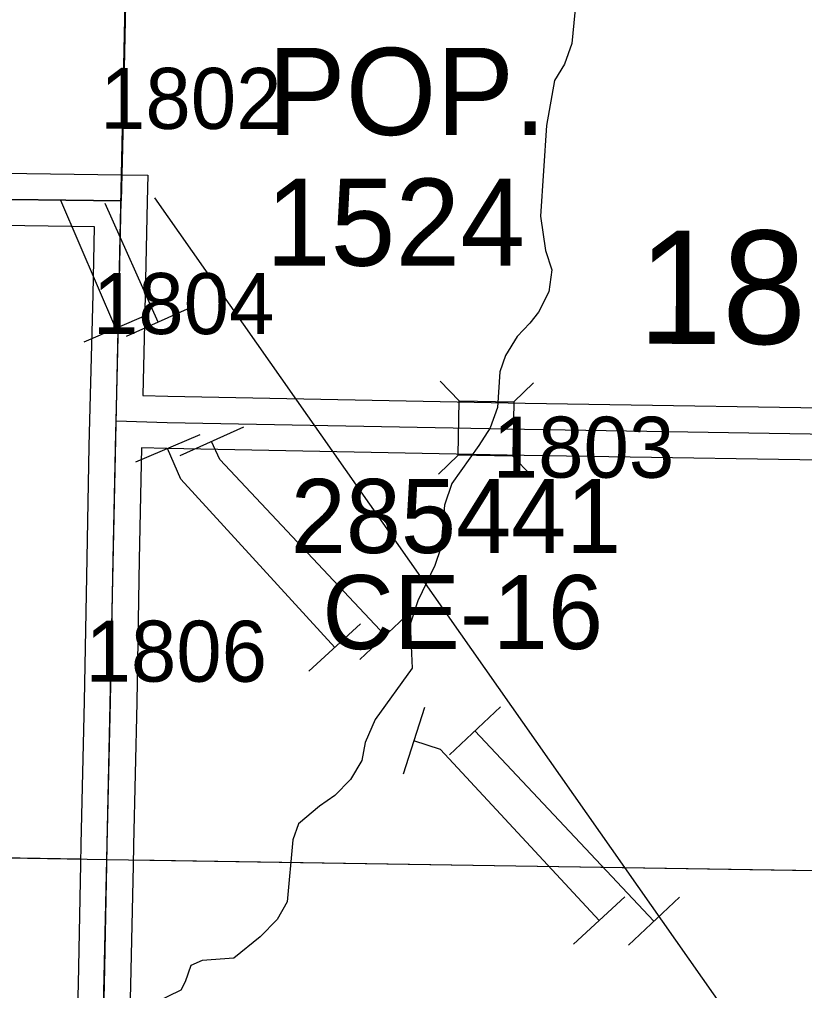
# Model space of a CAD drawing. Extents: x -132.8 to -73.3, y -60 to -26.
# Drawn here: x -98.136 to -97.235, y -48.119 to -47.005 of the extents above; entities that cross this region are included whole.
import ezdxf

# ---------------------------------------------------------------- set-up
doc = ezdxf.new("R2010")
doc.units = 0
for name, color, linetype in [('tdCoCorpBndry', 7, 'Continuous'), ('tdCoCorpPopTxt', 7, 'Continuous'), ('tdCoHydroRiver', 7, 'Continuous'), ('tdCoPipe', 7, 'Continuous'), ('tdCoPipe1', 7, 'Continuous'), ('tdCoPipe2', 7, 'Continuous'), ('tdCoSecRdNmbr', 7, 'Continuous'), ('tdCoSecRteBand', 7, 'Continuous'), ('tdCoSecRteCL', 7, 'Continuous'), ('tdCoSectLine', 7, 'Continuous'), ('tdCoSectLinePart', 7, 'Continuous'), ('tdCoSectNmbr', 7, 'Continuous'), ('tdCoStrucSec', 7, 'Continuous'), ('tdCoStrucSecCoName', 7, 'Continuous'), ('tdCoStrucSecFHWANum', 7, 'Continuous'), ('tdCoSurfGravel', 7, 'Continuous'), ('tdCoSurfGravelUnbanded', 7, 'Continuous'), ('tdCoTwpBndryShd', 7, 'Continuous')]:
    doc.layers.add(name, color=color, linetype=linetype)

msp = doc.modelspace()

# ---------------------------------------------------------------- linework, layer by layer
at = {"layer": 'tdCoCorpBndry'}
msp.add_lwpolyline([(-98.0142, -46.9875), (-98.0176, -47.152), (-98.019, -47.213), (-98.2094, -47.2105)], dxfattribs=at)
at = {"layer": 'tdCoHydroRiver'}
for points in [[(-97.4336, -46.8557), (-97.4418, -46.8697), (-97.4438, -46.8918), (-97.4487, -46.8996), (-97.4826, -46.9336), (-97.494, -46.9523), (-97.496, -46.9727), (-97.502, -47.0325), (-97.5104, -47.056), (-97.5218, -47.0747), (-97.5308, -47.1266), (-97.5377, -47.2305), (-97.5322, -47.2701), (-97.5248, -47.2923), (-97.5284, -47.3175), (-97.54, -47.3409), (-97.5499, -47.3532)], [(-97.5499, -47.3532), (-97.5647, -47.3685), (-97.5778, -47.3903), (-97.5845, -47.4091), (-97.587, -47.4501), (-97.5954, -47.4736), (-97.6085, -47.4938), (-97.6394, -47.5372), (-97.6479, -47.5623), (-97.6521, -47.6111), (-97.6589, -47.6315), (-97.6787, -47.672), (-97.6872, -47.6986), (-97.6852, -47.7492), (-97.7275, -47.8082), (-97.7392, -47.8347), (-97.7428, -47.8551), (-97.7559, -47.8769), (-97.7737, -47.8955), (-97.7913, -47.9077), (-97.8154, -47.9277), (-97.8222, -47.9464), (-97.8285, -48.0173), (-97.84, -48.0375), (-97.8594, -48.0576), (-97.8899, -48.0822), (-97.9262, -48.0845), (-97.939, -48.0905), (-97.9457, -48.1093), (-97.9507, -48.1187), (-97.9938, -48.1398)]]:
    msp.add_lwpolyline(points, dxfattribs=at)
at = {"layer": 'tdCoPipe'}
msp.add_line((-97.9808, -47.2094), (-97.1626, -48.375), dxfattribs=at)
at = {"layer": 'tdCoPipe1'}
for p, q in [((-97.9399, -47.3358), (-98.0131, -47.3685)), ((-97.8786, -47.4727), (-97.9518, -47.5054)), ((-97.6867, -47.6843), (-97.7451, -47.7393)), ((-97.5839, -47.7936), (-97.6423, -47.8485)), ((-97.3784, -48.0122), (-97.4368, -48.0671))]:
    msp.add_line(p, q, dxfattribs=at)
for points in [[(-97.9765, -47.3522), (-98.0375, -47.2159)], [(-97.7159, -47.7118), (-97.9059, -47.5097), (-97.9152, -47.4891)], [(-97.4076, -48.0396), (-97.6131, -47.8211)]]:
    msp.add_lwpolyline(points, dxfattribs=at)
at = {"layer": 'tdCoPipe2'}
for p, q in [((-97.9882, -47.3435), (-98.0618, -47.3752)), ((-97.9289, -47.4813), (-98.0025, -47.513)), ((-97.7443, -47.6984), (-97.8035, -47.7525)), ((-97.671, -47.7944), (-97.6955, -47.8707)), ((-97.4412, -48.0115), (-97.5, -48.066))]:
    msp.add_line(p, q, dxfattribs=at)
for points in [[(-98.025, -47.3593), (-98.0881, -47.2127)], [(-97.7739, -47.7254), (-97.9506, -47.5322), (-97.9657, -47.4971)], [(-97.4706, -48.0388), (-97.6526, -47.8424), (-97.6833, -47.8326)]]:
    msp.add_lwpolyline(points, dxfattribs=at)
at = {"layer": 'tdCoSecRteBand'}
for points in [[(-98.209, -47.1805), (-98.0186, -47.183), (-97.9883, -47.1834), (-97.989, -47.2137), (-97.9913, -47.3216), (-97.9913, -47.3217), (-97.9913, -47.3217), (-97.9942, -47.4361), (-97.9942, -47.4363), (-97.9653, -47.4372), (-97.5555, -47.4451), (-97.1173, -47.452)], [(-98.0725, -48.2819), (-98.0681, -48.1116), (-98.0654, -47.9743), (-98.0649, -47.9512), (-98.0649, -47.9511), (-98.0649, -47.9511), (-98.0612, -47.7872), (-98.0582, -47.6235), (-98.0582, -47.6235), (-98.0582, -47.6234), (-98.0556, -47.4946), (-98.0557, -47.4946), (-98.0557, -47.4944), (-98.0558, -47.4944), (-98.0549, -47.4645), (-98.0513, -47.3203), (-98.0496, -47.2426), (-98.2098, -47.2405)], [(-97.1188, -47.512), (-97.5565, -47.505), (-97.5565, -47.505), (-97.5566, -47.505), (-97.9667, -47.4972), (-97.9668, -47.4971), (-97.967, -47.4971), (-97.9956, -47.4963), (-97.9982, -47.6246), (-98.0012, -47.7883), (-98.0012, -47.7884), (-98.0012, -47.7885), (-98.0049, -47.9524), (-98.0054, -47.9755), (-98.0081, -48.1129), (-98.0081, -48.113), (-98.0081, -48.1131), (-98.0125, -48.2834)]]:
    msp.add_lwpolyline(points, dxfattribs=at)
at = {"layer": 'tdCoSecRteCL'}
for points in [[(-98.019, -47.213), (-98.0176, -47.152), (-98.0142, -46.9875), (-98.0139, -46.9786), (-98.0112, -46.883), (-98.0112, -46.8699), (-98.011, -46.8668), (-98.0091, -46.8645)], [(-98.7475, -47.1996), (-98.7125, -47.2011), (-98.6672, -47.2024), (-98.6037, -47.2043), (-98.2094, -47.2105), (-98.019, -47.213)], [(-98.0249, -47.4654), (-98.0213, -47.321), (-98.019, -47.213)], [(-98.0576, -48.9651), (-98.0559, -48.8889), (-98.0519, -48.7461), (-98.049, -48.5954), (-98.0453, -48.4359), (-98.0425, -48.2827), (-98.0381, -48.1123), (-98.0354, -47.9749), (-98.0349, -47.9518), (-98.0312, -47.7878), (-98.0282, -47.624), (-98.0253, -47.4793), (-98.0249, -47.4654)], [(-98.0249, -47.4654), (-97.9661, -47.4672), (-97.556, -47.475), (-97.088, -47.4825)]]:
    msp.add_lwpolyline(points, dxfattribs=at)
at = {"layer": 'tdCoSectLine'}
for points in [[(-98.0356, -47.9686), (-98.014, -46.968)], [(-99.0362, -47.9521), (-98.0356, -47.9686)], [(-98.0579, -48.9651), (-98.0356, -47.9686)], [(-98.0356, -47.9686), (-97.0967, -47.9833)]]:
    msp.add_lwpolyline(points, dxfattribs=at)
at = {"layer": 'tdCoSectLinePart'}
for points in [[(-99.0362, -47.9521), (-98.0656, -47.9681)], [(-98.0056, -47.9691), (-97.1266, -47.9828)]]:
    msp.add_lwpolyline(points, dxfattribs=at)
at = {"layer": 'tdCoStrucSec'}
for points in [[(-97.6528, -47.4198), (-97.6311, -47.4423), (-97.5685, -47.4435)], [(-97.546, -47.4218), (-97.5685, -47.4435), (-97.5697, -47.5061)], [(-97.6548, -47.5266), (-97.6323, -47.5049), (-97.6311, -47.4423)], [(-97.5485, -47.5281), (-97.5697, -47.5061), (-97.6323, -47.5049)]]:
    msp.add_lwpolyline(points, dxfattribs=at)
at = {"layer": 'tdCoSurfGravel'}
for points in [[(-98.7475, -47.1996), (-98.7125, -47.2011), (-98.6672, -47.2024), (-98.6037, -47.2043), (-98.2094, -47.2105), (-98.019, -47.213)], [(-98.0249, -47.4654), (-98.0213, -47.321), (-98.019, -47.213)], [(-98.0354, -47.9749), (-98.0349, -47.9518), (-98.0312, -47.7878), (-98.0282, -47.624), (-98.0253, -47.4793), (-98.0249, -47.4654)], [(-98.0249, -47.4654), (-97.9661, -47.4672), (-97.556, -47.475), (-97.088, -47.4825), (-97.061, -47.4829), (-96.6105, -47.4933), (-96.141, -47.5034), (-96.0821, -47.5049)], [(-98.0576, -48.9651), (-98.0559, -48.8889), (-98.0519, -48.7461), (-98.049, -48.5954), (-98.0453, -48.4359), (-98.0425, -48.2827), (-98.0381, -48.1123), (-98.0354, -47.9749)]]:
    msp.add_lwpolyline(points, dxfattribs=at)
at = {"layer": 'tdCoSurfGravelUnbanded'}
msp.add_lwpolyline([(-98.019, -47.213), (-98.0176, -47.152), (-98.0142, -46.9875), (-98.0139, -46.9786), (-98.0112, -46.883), (-98.0112, -46.8699), (-98.011, -46.8668), (-98.0091, -46.8645), (-98.0116, -46.8637)], dxfattribs=at)
at = {"layer": 'tdCoTwpBndryShd'}
msp.add_lwpolyline([(-98.2366, -56.8674), (-98.2229, -55.8593), (-98.1929, -54.8697), (-98.1715, -53.8651), (-98.1499, -52.8673), (-98.1252, -51.8564), (-98.1074, -50.9642), (-98.0823, -49.9657), (-98.0579, -48.9651), (-98.0356, -47.9686), (-98.014, -46.968), (-97.9944, -45.9724), (-97.9884, -45.4258), (-97.9689, -44.9943), (-97.943, -43.9932), (-97.9208, -42.9911), (-97.8925, -41.9965), (-97.8711, -40.9985), (-97.8465, -40.0004), (-97.8233, -39.0296), (-97.7988, -38.04)], dxfattribs=at)

# ---------------------------------------------------------------- texts
at = {"layer": 'tdCoCorpPopTxt'}
for s, p in [('POP.', (-97.8506, -47.1374)), ('1524', (-97.8531, -47.2874))]:
    msp.add_text(s, height=0.1, dxfattribs=at).set_placement(p)
at = {"layer": 'tdCoSecRdNmbr'}
for s, rotation, p in [('1802', 359.9261, (-98.0433, -47.1303)), ('1804', 359.9261, (-98.0515, -47.3657)), ('1803', 359.9262, (-97.5926, -47.5305)), ('1806', 359.9261, (-98.0599, -47.7646))]:
    msp.add_text(s, height=0.07, rotation=rotation, dxfattribs=at).set_placement(p)
at = {"layer": 'tdCoSectNmbr'}
msp.add_text('18', height=0.13, rotation=359.9264, dxfattribs=at).set_placement((-97.4263, -47.377))
at = {"layer": 'tdCoStrucSecCoName'}
msp.add_text('CE-16', height=0.085, dxfattribs=at).set_placement((-97.7882, -47.7274))
at = {"layer": 'tdCoStrucSecFHWANum'}
msp.add_text('285441', height=0.085, dxfattribs=at).set_placement((-97.8244, -47.6171))

doc.saveas('drawing.dxf')
